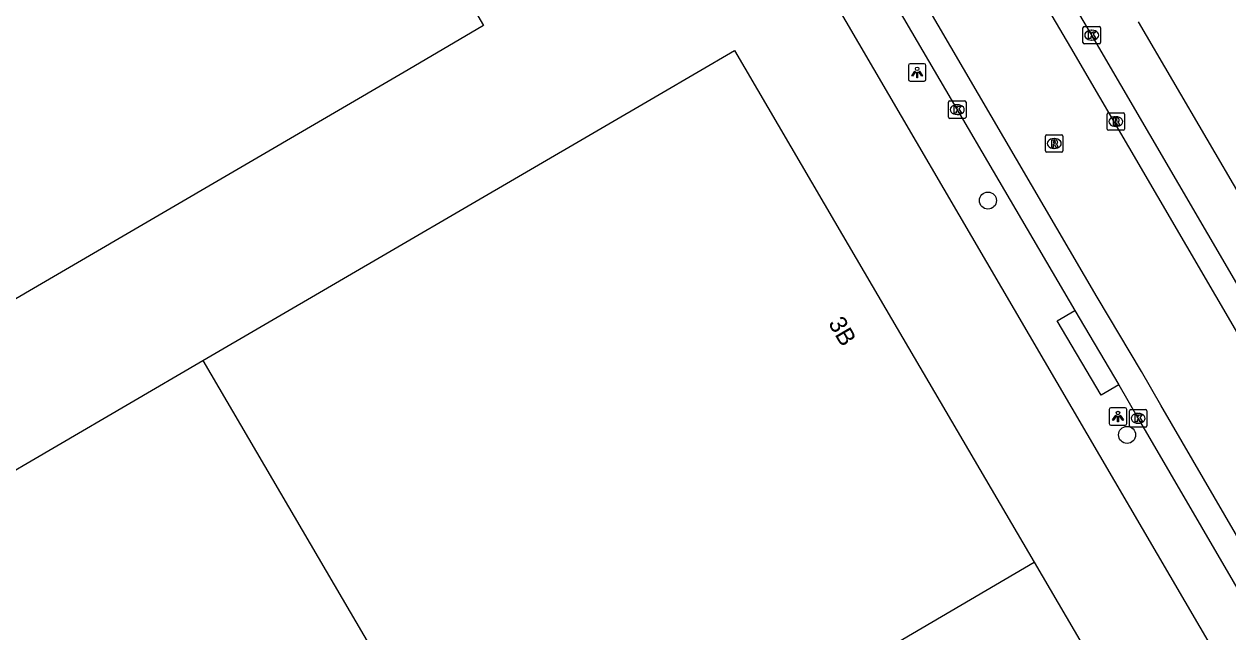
# Model space of a CAD drawing. Extents: x 157692 to 159670, y 381454 to 383289.
# Drawn here: x 159002.3 to 159071.3, y 382393.3 to 382428.2 of the extents above; entities that cross this region are included whole.
import ezdxf

# ---------------------------------------------------------------- set-up
doc = ezdxf.new("R2010")
doc.units = 0
for name, color, linetype in [('IMGEO_Boom', 7, 'Continuous'), ('IMGEO_Kolk', 7, 'Continuous'), ('IMGEO_Lichtpunt', 7, 'Continuous'), ('IMGEO_Pand', 7, 'Continuous'), ('IMGEO_Pand_nummerreeks', 7, 'Continuous'), ('IMGEO_Parkeervlak_gesloten', 7, 'Continuous'), ('IMGEO_Rijbaan_lokaal_gesloten', 7, 'Continuous'), ('IMGEO_Rioolput', 7, 'Continuous'), ('IMGEO_Voetpad_open', 7, 'Continuous')]:
    doc.layers.add(name, color=color, linetype=linetype)

msp = doc.modelspace()

# ---------------------------------------------------------------- linework, layer by layer
at = {"layer": 'IMGEO_Boom'}
for centre in [(159057.531, 382418.047), (159065.497, 382404.625)]:
    msp.add_circle(centre, 0.489, dxfattribs=at)
at = {"layer": 'IMGEO_Kolk'}
for p, q in [((159062.973, 382427.095), (159062.973, 382427.947)), ((159063.048, 382428.021), (159063.9, 382428.021)), ((159063.974, 382427.947), (159063.974, 382427.095)), ((159063.484, 382427.241), (159063.459, 382427.241)), ((159063.461, 382427.801), (159063.486, 382427.801)), ((159063.9, 382427.021), (159063.048, 382427.021)), ((159055.348, 382423.757), (159056.2, 382423.757)), ((159055.273, 382422.831), (159055.273, 382423.683)), ((159055.761, 382423.537), (159055.786, 382423.537)), ((159056.274, 382423.683), (159056.274, 382422.831)), ((159056.2, 382422.757), (159055.348, 382422.757)), ((159055.784, 382422.977), (159055.759, 382422.977)), ((159065.632, 382405.147), (159065.632, 382405.999)), ((159065.707, 382406.073), (159066.559, 382406.073)), ((159066.12, 382405.853), (159066.145, 382405.853)), ((159066.633, 382405.999), (159066.633, 382405.147)), ((159066.143, 382405.293), (159066.118, 382405.293)), ((159066.559, 382405.073), (159065.707, 382405.073))]:
    msp.add_line(p, q, dxfattribs=at)
for points in [[(159062.973, 382427.095), (159062.973, 382427.947)], [(159063.048, 382428.021), (159063.9, 382428.021)], [(159063.974, 382427.947), (159063.974, 382427.095)], [(159063.294, 382427.721), (159063.417, 382427.721), (159063.417, 382427.57), (159063.547, 382427.721), (159063.711, 382427.721), (159063.565, 382427.57), (159063.718, 382427.321), (159063.566, 382427.321), (159063.481, 382427.485), (159063.417, 382427.418), (159063.417, 382427.321), (159063.294, 382427.321), (159063.294, 382427.721)], [(159063.9, 382427.021), (159063.048, 382427.021)], [(159055.348, 382423.757), (159056.2, 382423.757)], [(159055.273, 382422.831), (159055.273, 382423.683)], [(159055.594, 382423.457), (159055.717, 382423.457), (159055.717, 382423.306), (159055.847, 382423.457), (159056.011, 382423.457), (159055.865, 382423.306), (159056.018, 382423.057), (159055.866, 382423.057), (159055.781, 382423.221), (159055.717, 382423.154), (159055.717, 382423.057), (159055.594, 382423.057), (159055.594, 382423.457)], [(159056.274, 382423.683), (159056.274, 382422.831)], [(159056.2, 382422.757), (159055.348, 382422.757)], [(159065.632, 382405.147), (159065.632, 382405.999)], [(159065.707, 382406.073), (159066.559, 382406.073)], [(159066.633, 382405.999), (159066.633, 382405.147)], [(159065.953, 382405.773), (159066.076, 382405.773), (159066.076, 382405.622), (159066.206, 382405.773), (159066.37, 382405.773), (159066.224, 382405.622), (159066.377, 382405.373), (159066.225, 382405.373), (159066.14, 382405.537), (159066.076, 382405.47), (159066.076, 382405.373), (159065.953, 382405.373), (159065.953, 382405.773)], [(159066.559, 382405.073), (159065.707, 382405.073)]]:
    msp.add_lwpolyline(points, dxfattribs=at)
for centre, start, end in [((159063.05, 382427.945), 91.55205, 178.44795), ((159063.05, 382427.945), 91.55205, 178.44795), ((159063.898, 382427.945), 1.55205, 88.44795), ((159063.898, 382427.945), 1.55205, 88.44795), ((159063.05, 382427.097), 181.55205, 268.44795), ((159063.05, 382427.097), 181.55205, 268.44795), ((159063.898, 382427.097), 271.55205, 358.44795), ((159063.898, 382427.097), 271.55205, 358.44795), ((159055.35, 382423.681), 91.55205, 178.44795), ((159055.35, 382423.681), 91.55205, 178.44795), ((159056.198, 382423.681), 1.55205, 88.44795), ((159056.198, 382423.681), 1.55205, 88.44795), ((159055.35, 382422.833), 181.55205, 268.44795), ((159055.35, 382422.833), 181.55205, 268.44795), ((159056.198, 382422.833), 271.55205, 358.44795), ((159056.198, 382422.833), 271.55205, 358.44795), ((159065.709, 382405.997), 91.55205, 178.44795), ((159065.709, 382405.997), 91.55205, 178.44795), ((159066.557, 382405.997), 1.55205, 88.44795), ((159066.557, 382405.997), 1.55205, 88.44795), ((159065.709, 382405.149), 181.55205, 268.44795), ((159065.709, 382405.149), 181.55205, 268.44795), ((159066.557, 382405.149), 271.55205, 358.44795), ((159066.557, 382405.149), 271.55205, 358.44795)]:
    msp.add_arc(centre, 0.0765, start, end, dxfattribs=at)
for centre, major_axis, ratio, start_param, end_param in [((159063.46, 382427.521), (-0.387, 0.002), 0.722429, 4.712389, 7.853982), ((159063.485, 382427.521), (-0.39, 0.002), 0.717154, 1.570796, 4.712389), ((159055.76, 382423.257), (-0.387, 0.002), 0.722429, 4.712389, 7.853982), ((159055.785, 382423.257), (-0.39, 0.002), 0.717154, 1.570796, 4.712389), ((159066.119, 382405.573), (-0.387, 0.002), 0.722429, 4.712389, 7.853982), ((159066.144, 382405.573), (-0.39, 0.002), 0.717154, 1.570796, 4.712389)]:
    msp.add_ellipse(centre, major_axis=major_axis, ratio=ratio, start_param=start_param, end_param=end_param, dxfattribs=at)
at = {"layer": 'IMGEO_Lichtpunt'}
for p, q in [((159053.879, 382425.888), (159053.071, 382425.888)), ((159053.879, 382425.888), (159053.071, 382425.888)), ((159052.977, 382425.793), (159052.977, 382424.986)), ((159052.977, 382425.793), (159052.977, 382424.986)), ((159053.973, 382424.986), (159053.973, 382425.793)), ((159053.973, 382424.986), (159053.973, 382425.793)), ((159053.071, 382424.892), (159053.879, 382424.892)), ((159053.071, 382424.892), (159053.879, 382424.892)), ((159064.482, 382406.084), (159064.482, 382405.277)), ((159064.482, 382406.084), (159064.482, 382405.277)), ((159065.384, 382406.179), (159064.576, 382406.179)), ((159065.384, 382406.179), (159064.576, 382406.179)), ((159065.478, 382405.277), (159065.478, 382406.084)), ((159065.478, 382405.277), (159065.478, 382406.084)), ((159064.576, 382405.183), (159065.384, 382405.183)), ((159064.576, 382405.183), (159065.384, 382405.183))]:
    msp.add_line(p, q, dxfattribs=at)
for points in [[(159053.351, 382425.457), (159053.39, 382425.429), (159053.202, 382425.167), (159053.164, 382425.194), (159053.351, 382425.457)], [(159053.453, 382425.409), (159053.5, 382425.409), (159053.5, 382425.087), (159053.453, 382425.087), (159053.453, 382425.409)], [(159053.563, 382425.429), (159053.601, 382425.456), (159053.788, 382425.194), (159053.749, 382425.166), (159053.563, 382425.429)], [(159064.856, 382405.748), (159064.895, 382405.72), (159064.707, 382405.458), (159064.669, 382405.485), (159064.856, 382405.748)], [(159064.958, 382405.7), (159065.005, 382405.7), (159065.005, 382405.378), (159064.958, 382405.378), (159064.958, 382405.7)], [(159065.068, 382405.72), (159065.106, 382405.747), (159065.293, 382405.485), (159065.254, 382405.457), (159065.068, 382405.72)]]:
    msp.add_lwpolyline(points, dxfattribs=at)
for centre in [(159053.476, 382425.591), (159064.981, 382405.882)]:
    msp.add_circle(centre, 0.0994, dxfattribs=at)
for centre, start, end in [((159053.071, 382425.793), 90, 180), ((159053.071, 382425.793), 90, 180), ((159053.879, 382425.793), 0, 90), ((159053.879, 382425.793), 0, 90), ((159053.071, 382424.986), 180, 270), ((159053.071, 382424.986), 180, 270), ((159053.879, 382424.986), 270, 0), ((159053.879, 382424.986), 270, 360), ((159064.576, 382406.084), 90, 180), ((159064.576, 382406.084), 90, 180), ((159065.384, 382406.084), 0, 90), ((159065.384, 382406.084), 0, 90), ((159064.576, 382405.277), 180, 270), ((159064.576, 382405.277), 180, 270), ((159065.384, 382405.277), 270, 0), ((159065.384, 382405.277), 270, 360)]:
    msp.add_arc(centre, 0.0946, start, end, dxfattribs=at)
at = {"layer": 'IMGEO_Pand'}
for points in [[(159009.927, 382450.112), (159014.241, 382452.638), (159028.63, 382428.067), (159024.316, 382425.541), (159000, 382411.344), (158986.177, 382403.274), (158971.822, 382427.771), (159000, 382444.292), (159009.927, 382450.112)], [(159012.563, 382408.891), (159038.694, 382424.131), (159043.016, 382426.645), (159048.749, 382416.85), (159051.689, 382411.827), (159060.174, 382397.329)], [(159013.712, 382341.095), (159000, 382354.557), (158995.242, 382359.207), (158977.955, 382388.707), (159000, 382401.564), (159012.563, 382408.891)], [(159012.563, 382408.891), (159029.765, 382379.502), (159060.174, 382397.329)], [(159060.174, 382397.329), (159077.523, 382367.685), (159073.208, 382365.16), (159020.635, 382334.39)]]:
    msp.add_lwpolyline(points, dxfattribs=at)
at = {"layer": 'IMGEO_Parkeervlak_gesloten'}
msp.add_lwpolyline([(159072.057, 382418.198), (159066.152, 382428.292)], dxfattribs=at)
at = {"layer": 'IMGEO_Rijbaan_lokaal_gesloten'}
for points in [[(159159.071, 382263.958), (159143.881, 382289.925), (159135.842, 382303.553), (159123.237, 382325.137), (159112.833, 382342.992), (159103.311, 382359.352), (159092.391, 382378.068), (159085.401, 382390.018), (159082.875, 382394.336), (159073.439, 382410.444), (159063.472, 382427.52), (159058.62, 382435.786)], [(159057.417, 382435.069), (159062.264, 382426.813), (159072.23, 382409.737), (159081.667, 382393.629), (159084.192, 382389.311), (159091.182, 382377.362), (159102.101, 382358.647), (159111.623, 382342.287), (159122.028, 382324.432), (159134.633, 382302.847), (159145.148, 382284.823), (159155.325, 382267.42), (159157.641, 382263.44), (159174.5, 382234.542)], [(159141.5, 382279.352), (159140.807, 382280.534), (159135.154, 382290.23), (159121.972, 382312.81), (159117.324, 382320.793), (159106.453, 382339.3), (159096.676, 382356.151), (159094.603, 382359.781), (159086.295, 382373.984), (159079.253, 382386.255), (159076.612, 382390.6), (159076.469, 382390.805), (159067.432, 382406.325), (159066.321, 382408.255), (159063.794, 382412.515), (159052.365, 382432.057)], [(159051.076, 382431.289), (159062.502, 382411.754)], [(159062.502, 382411.754), (159065.026, 382407.498)], [(159065.026, 382407.498), (159066.134, 382405.573), (159075.203, 382389.998), (159075.354, 382389.781)]]:
    msp.add_lwpolyline(points, dxfattribs=at)
at = {"layer": 'IMGEO_Rioolput'}
for p, q in [((159064.431, 382423.072), (159065.283, 382423.072)), ((159064.356, 382422.146), (159064.356, 382422.998)), ((159064.844, 382422.852), (159064.869, 382422.852)), ((159065.357, 382422.998), (159065.357, 382422.146)), ((159060.827, 382420.889), (159060.827, 382421.741)), ((159060.902, 382421.815), (159061.754, 382421.815)), ((159061.828, 382421.741), (159061.828, 382420.889)), ((159065.283, 382422.072), (159064.431, 382422.072)), ((159064.867, 382422.292), (159064.842, 382422.292)), ((159061.338, 382421.035), (159061.313, 382421.035)), ((159061.315, 382421.595), (159061.34, 382421.595)), ((159061.754, 382420.815), (159060.902, 382420.815))]:
    msp.add_line(p, q, dxfattribs=at)
for points in [[(159064.431, 382423.072), (159065.283, 382423.072)], [(159064.356, 382422.146), (159064.356, 382422.998)], [(159064.945, 382422.77), (159064.693, 382422.772), (159064.693, 382422.372)], [(159064.693, 382422.372), (159064.817, 382422.372), (159064.817, 382422.534), (159064.828, 382422.534)], [(159064.871, 382422.691), (159064.817, 382422.691), (159064.817, 382422.61)], [(159064.817, 382422.61), (159064.869, 382422.61)], [(159064.875, 382422.505), (159064.946, 382422.372), (159065.086, 382422.372), (159065.021, 382422.498)], [(159065.357, 382422.998), (159065.357, 382422.146)], [(159060.827, 382420.889), (159060.827, 382421.741)], [(159060.902, 382421.815), (159061.754, 382421.815)], [(159061.828, 382421.741), (159061.828, 382420.889)], [(159065.283, 382422.072), (159064.431, 382422.072)], [(159061.416, 382421.513), (159061.164, 382421.515), (159061.164, 382421.115)], [(159061.164, 382421.115), (159061.288, 382421.115), (159061.288, 382421.277), (159061.299, 382421.277)], [(159061.342, 382421.434), (159061.288, 382421.434), (159061.288, 382421.353)], [(159061.288, 382421.353), (159061.34, 382421.353)], [(159061.346, 382421.248), (159061.417, 382421.115), (159061.557, 382421.115), (159061.492, 382421.241)], [(159061.754, 382420.815), (159060.902, 382420.815)]]:
    msp.add_lwpolyline(points, dxfattribs=at)
for centre, radius, start, end in [((159064.433, 382422.996), 0.0765, 91.55205, 178.44795), ((159064.433, 382422.996), 0.0765, 91.55205, 178.44795), ((159065.281, 382422.996), 0.0765, 1.55205, 88.44795), ((159065.281, 382422.996), 0.0765, 1.55205, 88.44795), ((159064.827, 382422.481), 0.0533, 26.02933, 88.69889), ((159064.853, 382422.799), 0.19, 274.7715, 282.96867), ((159064.877, 382422.595), 0.0964, 77.00612, 93.18647), ((159064.891, 382422.652), 0.0378, 276.66336, 79.67722), ((159064.944, 382422.66), 0.109, 350.36119, 89.41601), ((159064.942, 382422.66), 0.112, 277.58423, 350.98172), ((159064.926, 382422.445), 0.108, 29.51342, 73.79051), ((159060.904, 382421.739), 0.0765, 91.55205, 178.44795), ((159060.904, 382421.739), 0.0765, 91.55205, 178.44795), ((159061.752, 382421.739), 0.0765, 1.55205, 88.44795), ((159061.752, 382421.739), 0.0765, 1.55205, 88.44795), ((159064.433, 382422.148), 0.0765, 181.55205, 268.44795), ((159064.433, 382422.148), 0.0765, 181.55205, 268.44795), ((159065.281, 382422.148), 0.0765, 271.55205, 358.44795), ((159065.281, 382422.148), 0.0765, 271.55205, 358.44795), ((159061.298, 382421.224), 0.0533, 26.02933, 88.69889), ((159061.324, 382421.542), 0.19, 274.7715, 282.96867), ((159061.348, 382421.338), 0.0964, 77.00612, 93.18647), ((159061.362, 382421.395), 0.0378, 276.66336, 79.67722), ((159061.415, 382421.403), 0.109, 350.36119, 89.41601), ((159061.413, 382421.403), 0.112, 277.58423, 350.98172), ((159061.397, 382421.188), 0.108, 29.51342, 73.79051), ((159060.904, 382420.891), 0.0765, 181.55205, 268.44795), ((159060.904, 382420.891), 0.0765, 181.55205, 268.44795), ((159061.752, 382420.891), 0.0765, 271.55205, 358.44795), ((159061.752, 382420.891), 0.0765, 271.55205, 358.44795)]:
    msp.add_arc(centre, radius, start, end, dxfattribs=at)
for centre, major_axis, ratio, start_param, end_param in [((159064.843, 382422.572), (-0.387, 0.002), 0.722429, 4.712389, 7.853982), ((159064.868, 382422.572), (-0.39, 0.002), 0.717154, 1.570796, 4.712389), ((159061.314, 382421.315), (-0.387, 0.002), 0.722429, 4.712389, 7.853982), ((159061.339, 382421.315), (-0.39, 0.002), 0.717154, 1.570796, 4.712389)]:
    msp.add_ellipse(centre, major_axis=major_axis, ratio=ratio, start_param=start_param, end_param=end_param, dxfattribs=at)
at = {"layer": 'IMGEO_Voetpad_open'}
for points in [[(159082.624, 382371.462), (159048.553, 382429.785)], [(159065.026, 382407.498), (159064.02, 382406.901), (159061.496, 382411.157), (159062.502, 382411.754)]]:
    msp.add_lwpolyline(points, dxfattribs=at)

# ---------------------------------------------------------------- texts
at = {"layer": 'IMGEO_Pand_nummerreeks'}
msp.add_text('3B', height=1, rotation=300.33949, dxfattribs=at).set_placement((159048.358, 382411.025))

doc.saveas('drawing.dxf')
